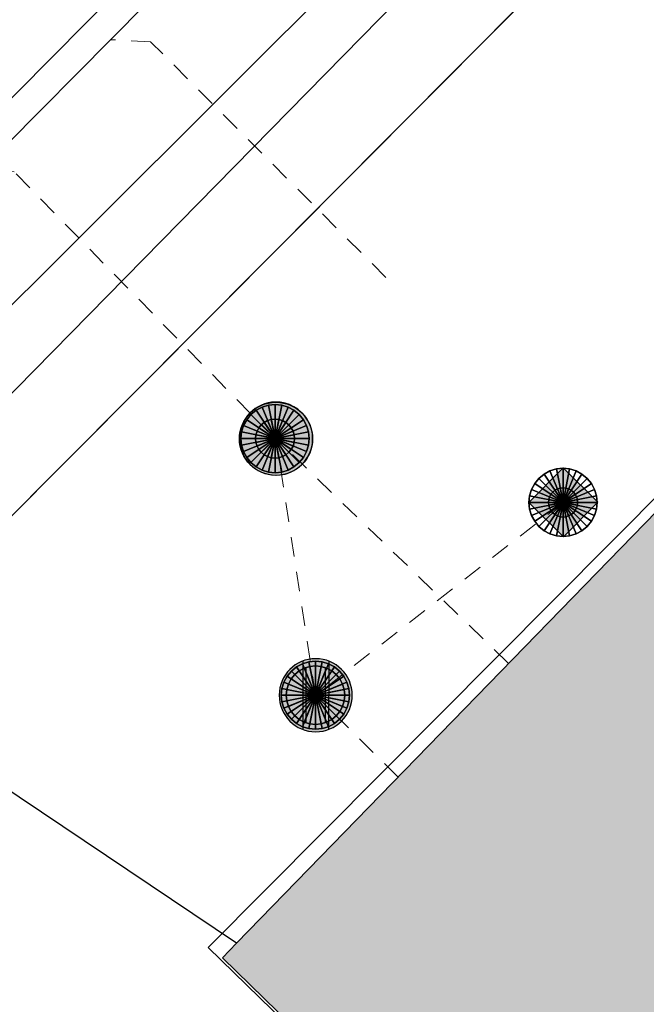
# Model space of a CAD drawing. Header units: metres. Extents: x 2695560 to 2696939, y 1260491 to 1262050.
# Tile 290 of 656: x 2695841.55 to 2695847.97, y 1260942.2 to 1260952.3. Entities that reach past the tile are written whole.
import ezdxf

# ---------------------------------------------------------------- set-up
doc = ezdxf.new("R2010")
doc.units = ezdxf.units.M
doc.linetypes.add('AUSGEZOGEN', pattern=[0])
doc.linetypes.add('VERDECKT2_S2', pattern=[0.36, 0.2, -0.16])
for name, color, linetype in [('XR$1$AV_Gebäudeflächen (BB)', 7, 'AUSGEZOGEN'), ('XR$1$AV_Linien (BB)', 7, 'AUSGEZOGEN'), ('XR$1$AW_LK_Schachtdeckel', 24, 'AUSGEZOGEN'), ('XR$1$Liegenschaftsgrenzen', 7, 'AUSGEZOGEN'), ('XR$1$PFAW', 255, 'AUSGEZOGEN'), ('XR$1$RP_Abstandslinie', 7, 'AUSGEZOGEN')]:
    doc.layers.add(name, color=color, linetype=linetype)
for name, color, linetype, lineweight in [('XR$2$ABW-Linie-M-ungenau-tot', 6, 'AUSGEZOGEN', 18), ('XR$2$ABW-Linie-R-ungenau', 4, 'VERDECKT2_S2', 18), ('XR$2$ABW-LinieFlaeche-R-genau', 4, 'AUSGEZOGEN', 18), ('XR$2$ABW-Punkt', 6, 'AUSGEZOGEN', 18), ('XR$2$KOM-Linie-U-genau', 91, 'AUSGEZOGEN', 18), ('XR$2$WAS-Linie-genau', 5, 'AUSGEZOGEN', 18)]:
    doc.layers.add(name, color=color, linetype=linetype, lineweight=lineweight)

# ---------------------------------------------------------------- blocks, each defined once
blk = doc.blocks.new('COMPLEXOBJECT_1338')
at = {"layer": 'XR$1$Liegenschaftsgrenzen', "color": 7, "linetype": 'AUSGEZOGEN', "transparency": 33554687}
blk.add_line((5850.57, 10957.53), (5838.93, 10945.83), dxfattribs=at)
blk = doc.blocks.new('BAW2082')
at = {"layer": 'XR$1$PFAW', "transparency": 33554687}
blk.add_hatch(color=7, dxfattribs=at).paths.add_polyline_path([(0.509, -0.003), (0.499, 0.098), (0.469, 0.194), (0.42, 0.283), (0.354, 0.359), (0.274, 0.421), (0.183, 0.466), (0.085, 0.491), (-0.016, 0.496), (-0.116, 0.481), (-0.211, 0.446), (-0.297, 0.392), (-0.37, 0.323), (-0.428, 0.24), (-0.468, 0.147), (-0.488, 0.047), (-0.488, -0.054), (-0.468, -0.153), (-0.428, -0.246), (-0.37, -0.329), (-0.297, -0.398), (-0.211, -0.452), (-0.116, -0.487), (-0.016, -0.502), (0.085, -0.497), (0.183, -0.472), (0.274, -0.427), (0.354, -0.366), (0.42, -0.289), (0.469, -0.2), (0.499, -0.104)])
at = {"transparency": 33554687}
for start, end in [(91.1948, 268.8052), (268.8052, 91.1948)]:
    blk.add_arc((0.01, 0), 0.5, start, end, dxfattribs=at)
at = {"layer": 'XR$1$PFAW', "transparency": 33554687}
blk.add_circle((0.009, -0.003), 0.5, dxfattribs=at)
blk = doc.blocks.new('BAW2090')
at = {"layer": 'XR$1$PFAW', "lineweight": 25, "transparency": 33554687}
blk.add_hatch(color=7, dxfattribs=at).paths.add_polyline_path([(0.5, 0), (0.49, 0.101), (0.459, 0.197), (0.41, 0.286), (0.344, 0.362), (0.264, 0.424), (0.174, 0.469), (0.076, 0.494), (-0.025, 0.499), (-0.125, 0.484), (-0.22, 0.449), (-0.306, 0.395), (-0.379, 0.326), (-0.437, 0.243), (-0.477, 0.15), (-0.497, 0.051), (-0.497, -0.051), (-0.477, -0.15), (-0.437, -0.243), (-0.379, -0.326), (-0.306, -0.395), (-0.22, -0.449), (-0.125, -0.484), (-0.025, -0.499), (0.076, -0.494), (0.174, -0.469), (0.264, -0.424), (0.344, -0.362), (0.41, -0.286), (0.459, -0.197), (0.49, -0.101)])
at = {"lineweight": 25, "transparency": 33554687}
for p, q in [((-0.177, 0.468), (-0.177, -0.468)), ((0.179, 0.467), (0.177, -0.468))]:
    blk.add_line(p, q, dxfattribs=at)
for start, end in [(90, 180), (0, 90), (180, 270), (270, 0)]:
    blk.add_arc((0, 0), 0.5, start, end, dxfattribs=at)
blk = doc.blocks.new('BAW2089')
at = {"layer": 'XR$1$PFAW', "transparency": 33554687}
blk.add_hatch(color=7, dxfattribs=at).paths.add_polyline_path([(-0.5, 0.5), (-0.5, -0.5), (0.5, -0.5), (0.5, 0.5)])
at = {"transparency": 33554687}
blk.add_lwpolyline([(-0.5, 0.5), (0.5, 0.5), (0.5, -0.5), (-0.5, -0.5), (-0.5, 0.5)], close=True, dxfattribs=at)
at = {"layer": 'XR$1$PFAW', "transparency": 33554687}
blk.add_lwpolyline([(-0.5, 0.5), (0.5, 0.5), (0.5, -0.5), (-0.5, -0.5), (-0.5, 0.5)], close=True, dxfattribs=at)
blk = doc.blocks.new('ABW-NORMSCHACHT_WEITERE')
at = {"layer": 'XR$2$ABW-Punkt', "linetype": 'AUSGEZOGEN', "lineweight": 25, "transparency": 33554687}
for points in [[(-166, 111, 2500), (0, 0, 2500), (-185, 77, 2500)], [(-166, 111), (0, 0), (-185, 77)], [(-166, 111, 2500), (-166, 111), (-185, 77), (-185, 77, 2500)], [(-141, 141, 2500), (0, 0, 2500), (-166, 111, 2500)], [(-141, 141), (0, 0), (-166, 111)], [(-141, 141, 2500), (-141, 141), (-166, 111), (-166, 111, 2500)], [(-111, 166, 2500), (0, 0, 2500), (-141, 141, 2500)], [(-111, 166), (0, 0), (-141, 141)], [(-111, 166, 2500), (-111, 166), (-141, 141), (-141, 141, 2500)], [(-77, 185, 2500), (0, 0, 2500), (-111, 166, 2500)], [(-77, 185), (0, 0), (-111, 166)], [(-77, 185, 2500), (-77, 185), (-111, 166), (-111, 166, 2500)], [(-39, 196, 2500), (0, 0, 2500), (-77, 185, 2500)], [(-39, 196), (0, 0), (-77, 185)], [(-39, 196, 2500), (-39, 196), (-77, 185), (-77, 185, 2500)], [(0, 200, 2500), (0, 0, 2500), (-39, 196, 2500)], [(0, 200), (0, 0), (-39, 196)], [(0, 200, 2500), (0, 200), (-39, 196), (-39, 196, 2500)], [(39, 196, 2500), (0, 0, 2500), (0, 200, 2500)], [(39, 196), (0, 0), (0, 200)], [(39, 196, 2500), (39, 196), (0, 200), (0, 200, 2500)], [(77, 185, 2500), (0, 0, 2500), (39, 196, 2500)], [(77, 185), (0, 0), (39, 196)], [(111, 166, 2500), (0, 0, 2500), (77, 185, 2500)], [(111, 166), (0, 0), (77, 185)], [(141, 141, 2500), (0, 0, 2500), (111, 166, 2500)], [(141, 141), (0, 0), (111, 166)], [(166, 111, 2500), (0, 0, 2500), (141, 141, 2500)], [(166, 111), (0, 0), (141, 141)], [(185, 77, 2500), (0, 0, 2500), (166, 111, 2500)], [(185, 77), (0, 0), (166, 111)], [(77, 185, 2500), (77, 185), (39, 196), (39, 196, 2500)], [(111, 166, 2500), (111, 166), (77, 185), (77, 185, 2500)], [(141, 141, 2500), (141, 141), (111, 166), (111, 166, 2500)], [(166, 111, 2500), (166, 111), (141, 141), (141, 141, 2500)], [(185, 77, 2500), (185, 77), (166, 111), (166, 111, 2500)], [(-196, 39, 2500), (0, 0, 2500), (-200, 0, 2500)], [(-196, 39), (0, 0), (-200, 0)], [(-196, 39, 2500), (-196, 39), (-200, 0), (-200, 0, 2500)], [(-200, 0, 2500), (0, 0, 2500), (-196, -39, 2500)], [(-200, 0), (0, 0), (-196, -39)], [(-185, 77, 2500), (0, 0, 2500), (-196, 39, 2500)], [(-185, 77), (0, 0), (-196, 39)], [(-185, 77, 2500), (-185, 77), (-196, 39), (-196, 39, 2500)], [(-196, -39, 2500), (0, 0, 2500), (-185, -77, 2500)], [(-196, -39), (0, 0), (-185, -77)], [(-185, -77, 2500), (0, 0, 2500), (-166, -111, 2500)], [(-185, -77), (0, 0), (-166, -111)], [(-166, -111, 2500), (0, 0, 2500), (-141, -141, 2500)], [(-166, -111), (0, 0), (-141, -141)], [(-141, -141, 2500), (0, 0, 2500), (-111, -166, 2500)], [(-141, -141), (0, 0), (-111, -166)], [(-111, -166, 2500), (0, 0, 2500), (-77, -185, 2500)], [(-111, -166), (0, 0), (-77, -185)], [(-77, -185, 2500), (0, 0, 2500), (-39, -196, 2500)], [(-77, -185), (0, 0), (-39, -196)], [(-39, -196, 2500), (0, 0, 2500), (0, -200, 2500)], [(-39, -196), (0, 0), (0, -200)], [(196, 39, 2500), (0, 0, 2500), (185, 77, 2500)], [(196, 39), (0, 0), (185, 77)], [(200, 0, 2500), (0, 0, 2500), (196, 39, 2500)], [(200, 0), (0, 0), (196, 39)], [(0, -200, 2500), (0, 0, 2500), (39, -196, 2500)], [(39, -196, 2500), (0, 0, 2500), (77, -185, 2500)], [(77, -185, 2500), (0, 0, 2500), (111, -166, 2500)], [(111, -166, 2500), (0, 0, 2500), (141, -141, 2500)], [(141, -141, 2500), (0, 0, 2500), (166, -111, 2500)], [(166, -111, 2500), (0, 0, 2500), (185, -77, 2500)], [(185, -77, 2500), (0, 0, 2500), (196, -39, 2500)], [(196, -39, 2500), (0, 0, 2500), (200, 0, 2500)], [(0, -200), (0, 0), (39, -196)], [(39, -196), (0, 0), (77, -185)], [(77, -185), (0, 0), (111, -166)], [(111, -166), (0, 0), (141, -141)], [(141, -141), (0, 0), (166, -111)], [(166, -111), (0, 0), (185, -77)], [(185, -77), (0, 0), (196, -39)], [(196, -39), (0, 0), (200, 0)], [(196, 39, 2500), (196, 39), (185, 77), (185, 77, 2500)], [(200, 0, 2500), (200, 0), (196, 39), (196, 39, 2500)], [(-200, 0, 2500), (-200, 0), (-196, -39), (-196, -39, 2500)], [(-196, -39, 2500), (-196, -39), (-185, -77), (-185, -77, 2500)], [(-185, -77, 2500), (-185, -77), (-166, -111), (-166, -111, 2500)], [(166, -111, 2500), (166, -111), (185, -77), (185, -77, 2500)], [(185, -77, 2500), (185, -77), (196, -39), (196, -39, 2500)], [(196, -39, 2500), (196, -39), (200, 0), (200, 0, 2500)], [(-166, -111, 2500), (-166, -111), (-141, -141), (-141, -141, 2500)], [(-141, -141, 2500), (-141, -141), (-111, -166), (-111, -166, 2500)], [(-111, -166, 2500), (-111, -166), (-77, -185), (-77, -185, 2500)], [(-77, -185, 2500), (-77, -185), (-39, -196), (-39, -196, 2500)], [(-39, -196, 2500), (-39, -196), (0, -200), (0, -200, 2500)], [(0, -200, 2500), (0, -200), (39, -196), (39, -196, 2500)], [(39, -196, 2500), (39, -196), (77, -185), (77, -185, 2500)], [(77, -185, 2500), (77, -185), (111, -166), (111, -166, 2500)], [(111, -166, 2500), (111, -166), (141, -141), (141, -141, 2500)], [(141, -141, 2500), (141, -141), (166, -111), (166, -111, 2500)]]:
    blk.add_3dface(points, dxfattribs=at)
blk = doc.blocks.new('ABW-OELABSCHEIDER')
at = {"layer": 'XR$2$ABW-Punkt', "linetype": 'AUSGEZOGEN', "lineweight": 25, "transparency": 33554687}
for p, q in [((-100, 283, 2500), (-100, -283, 2500)), ((100, 283, 2500), (100, -283, 2500))]:
    blk.add_line(p, q, dxfattribs=at)
for points in [[(-212, 212, 2500), (0, 0, 2500), (-249, 167, 2500)], [(-212, 212), (0, 0), (-249, 167)], [(-212, 212, 2500), (-212, 212), (-249, 167), (-249, 167, 2500)], [(-167, 249, 2500), (0, 0, 2500), (-212, 212, 2500)], [(-167, 249), (0, 0), (-212, 212)], [(-167, 249, 2500), (-167, 249), (-212, 212), (-212, 212, 2500)], [(-115, 277, 2500), (0, 0, 2500), (-167, 249, 2500)], [(-115, 277), (0, 0), (-167, 249)], [(-115, 277, 2500), (-115, 277), (-167, 249), (-167, 249, 2500)], [(-59, 294, 2500), (0, 0, 2500), (-115, 277, 2500)], [(-59, 294), (0, 0), (-115, 277)], [(-59, 294, 2500), (-59, 294), (-115, 277), (-115, 277, 2500)], [(0, 300, 2500), (0, 0, 2500), (-59, 294, 2500)], [(0, 300), (0, 0), (-59, 294)], [(0, 300, 2500), (0, 300), (-59, 294), (-59, 294, 2500)], [(59, 294, 2500), (0, 0, 2500), (0, 300, 2500)], [(59, 294), (0, 0), (0, 300)], [(59, 294, 2500), (59, 294), (0, 300), (0, 300, 2500)], [(115, 277, 2500), (0, 0, 2500), (59, 294, 2500)], [(115, 277), (0, 0), (59, 294)], [(167, 249, 2500), (0, 0, 2500), (115, 277, 2500)], [(167, 249), (0, 0), (115, 277)], [(212, 212, 2500), (0, 0, 2500), (167, 249, 2500)], [(212, 212), (0, 0), (167, 249)], [(249, 167, 2500), (0, 0, 2500), (212, 212, 2500)], [(249, 167), (0, 0), (212, 212)], [(115, 277, 2500), (115, 277), (59, 294), (59, 294, 2500)], [(167, 249, 2500), (167, 249), (115, 277), (115, 277, 2500)], [(212, 212, 2500), (212, 212), (167, 249), (167, 249, 2500)], [(249, 167, 2500), (249, 167), (212, 212), (212, 212, 2500)], [(-277, 115, 2500), (0, 0, 2500), (-294, 59, 2500)], [(-277, 115), (0, 0), (-294, 59)], [(-277, 115, 2500), (-277, 115), (-294, 59), (-294, 59, 2500)], [(-249, 167, 2500), (0, 0, 2500), (-277, 115, 2500)], [(-249, 167), (0, 0), (-277, 115)], [(-249, 167, 2500), (-249, 167), (-277, 115), (-277, 115, 2500)], [(277, 115, 2500), (0, 0, 2500), (249, 167, 2500)], [(277, 115), (0, 0), (249, 167)], [(294, 59, 2500), (0, 0, 2500), (277, 115, 2500)], [(294, 59), (0, 0), (277, 115)], [(277, 115, 2500), (277, 115), (249, 167), (249, 167, 2500)], [(294, 59, 2500), (294, 59), (277, 115), (277, 115, 2500)], [(-294, 59, 2500), (0, 0, 2500), (-300, 0, 2500)], [(-294, 59), (0, 0), (-300, 0)], [(-294, 59, 2500), (-294, 59), (-300, 0), (-300, 0, 2500)], [(300, 0, 2500), (0, 0, 2500), (294, 59, 2500)], [(300, 0), (0, 0), (294, 59)], [(300, 0, 2500), (300, 0), (294, 59), (294, 59, 2500)], [(-300, 0, 2500), (0, 0, 2500), (-294, -59, 2500)], [(-300, 0), (0, 0), (-294, -59)], [(-300, 0, 2500), (-300, 0), (-294, -59), (-294, -59, 2500)], [(-294, -59, 2500), (0, 0, 2500), (-277, -115, 2500)], [(-294, -59), (0, 0), (-277, -115)], [(-294, -59, 2500), (-294, -59), (-277, -115), (-277, -115, 2500)], [(-277, -115, 2500), (0, 0, 2500), (-249, -167, 2500)], [(-277, -115), (0, 0), (-249, -167)], [(-249, -167, 2500), (0, 0, 2500), (-212, -212, 2500)], [(-249, -167), (0, 0), (-212, -212)], [(-212, -212, 2500), (0, 0, 2500), (-167, -249, 2500)], [(-212, -212), (0, 0), (-167, -249)], [(-167, -249, 2500), (0, 0, 2500), (-115, -277, 2500)], [(-167, -249), (0, 0), (-115, -277)], [(-115, -277, 2500), (0, 0, 2500), (-59, -294, 2500)], [(-115, -277), (0, 0), (-59, -294)], [(-59, -294, 2500), (0, 0, 2500), (0, -300, 2500)], [(-59, -294), (0, 0), (0, -300)], [(0, -300, 2500), (0, 0, 2500), (59, -294, 2500)], [(59, -294, 2500), (0, 0, 2500), (115, -277, 2500)], [(115, -277, 2500), (0, 0, 2500), (167, -249, 2500)], [(167, -249, 2500), (0, 0, 2500), (212, -212, 2500)], [(212, -212, 2500), (0, 0, 2500), (249, -167, 2500)], [(249, -167, 2500), (0, 0, 2500), (277, -115, 2500)], [(277, -115, 2500), (0, 0, 2500), (294, -59, 2500)], [(294, -59, 2500), (0, 0, 2500), (300, 0, 2500)], [(0, -300), (0, 0), (59, -294)], [(59, -294), (0, 0), (115, -277)], [(115, -277), (0, 0), (167, -249)], [(167, -249), (0, 0), (212, -212)], [(212, -212), (0, 0), (249, -167)], [(249, -167), (0, 0), (277, -115)], [(277, -115), (0, 0), (294, -59)], [(294, -59), (0, 0), (300, 0)], [(277, -115, 2500), (277, -115), (294, -59), (294, -59, 2500)], [(294, -59, 2500), (294, -59), (300, 0), (300, 0, 2500)], [(-277, -115, 2500), (-277, -115), (-249, -167), (-249, -167, 2500)], [(-249, -167, 2500), (-249, -167), (-212, -212), (-212, -212, 2500)], [(212, -212, 2500), (212, -212), (249, -167), (249, -167, 2500)], [(249, -167, 2500), (249, -167), (277, -115), (277, -115, 2500)], [(-212, -212, 2500), (-212, -212), (-167, -249), (-167, -249, 2500)], [(-167, -249, 2500), (-167, -249), (-115, -277), (-115, -277, 2500)], [(-115, -277, 2500), (-115, -277), (-59, -294), (-59, -294, 2500)], [(-59, -294, 2500), (-59, -294), (0, -300), (0, -300, 2500)], [(0, -300, 2500), (0, -300), (59, -294), (59, -294, 2500)], [(59, -294, 2500), (59, -294), (115, -277), (115, -277, 2500)], [(115, -277, 2500), (115, -277), (167, -249), (167, -249, 2500)], [(167, -249, 2500), (167, -249), (212, -212), (212, -212, 2500)]]:
    blk.add_3dface(points, dxfattribs=at)
blk = doc.blocks.new('ABW-EINLAUFSCHACHT_RUND')
at = {"layer": 'XR$2$ABW-Linie-M-ungenau-tot', "linetype": 'AUSGEZOGEN', "lineweight": 25, "transparency": 33554687}
for points in [[(-106, 106, 2500), (0, 0, 2500), (-125, 83, 2500)], [(-106, 106), (0, 0), (-125, 83)], [(-106, 106, 2500), (-106, 106), (-125, 83), (-125, 83, 2500)], [(-83, 125, 2500), (0, 0, 2500), (-106, 106, 2500)], [(-83, 125), (0, 0), (-106, 106)], [(-83, 125, 2500), (-83, 125), (-106, 106), (-106, 106, 2500)], [(-57, 139, 2500), (0, 0, 2500), (-83, 125, 2500)], [(-57, 139), (0, 0), (-83, 125)], [(-57, 139, 2500), (-57, 139), (-83, 125), (-83, 125, 2500)], [(-29, 147, 2500), (0, 0, 2500), (-57, 139, 2500)], [(-29, 147), (0, 0), (-57, 139)], [(-29, 147, 2500), (-29, 147), (-57, 139), (-57, 139, 2500)], [(0, 150, 2500), (0, 0, 2500), (-29, 147, 2500)], [(0, 150), (0, 0), (-29, 147)], [(0, 150, 2500), (0, 150), (-29, 147), (-29, 147, 2500)], [(29, 147, 2500), (0, 0, 2500), (0, 150, 2500)], [(29, 147), (0, 0), (0, 150)], [(29, 147, 2500), (29, 147), (0, 150), (0, 150, 2500)], [(57, 139, 2500), (0, 0, 2500), (29, 147, 2500)], [(57, 139), (0, 0), (29, 147)], [(83, 125, 2500), (0, 0, 2500), (57, 139, 2500)], [(83, 125), (0, 0), (57, 139)], [(106, 106, 2500), (0, 0, 2500), (83, 125, 2500)], [(106, 106), (0, 0), (83, 125)], [(125, 83, 2500), (0, 0, 2500), (106, 106, 2500)], [(125, 83), (0, 0), (106, 106)], [(57, 139, 2500), (57, 139), (29, 147), (29, 147, 2500)], [(83, 125, 2500), (83, 125), (57, 139), (57, 139, 2500)], [(106, 106, 2500), (106, 106), (83, 125), (83, 125, 2500)], [(125, 83, 2500), (125, 83), (106, 106), (106, 106, 2500)], [(-147, 29, 2500), (0, 0, 2500), (-150, 0, 2500)], [(-147, 29), (0, 0), (-150, 0)], [(-147, 29, 2500), (-147, 29), (-150, 0), (-150, 0, 2500)], [(-150, 0, 2500), (0, 0, 2500), (-147, -29, 2500)], [(-150, 0), (0, 0), (-147, -29)], [(-150, 0, 2500), (-150, 0), (-147, -29), (-147, -29, 2500)], [(-139, 57, 2500), (0, 0, 2500), (-147, 29, 2500)], [(-139, 57), (0, 0), (-147, 29)], [(-139, 57, 2500), (-139, 57), (-147, 29), (-147, 29, 2500)], [(-147, -29, 2500), (0, 0, 2500), (-139, -57, 2500)], [(-147, -29), (0, 0), (-139, -57)], [(-125, 83, 2500), (0, 0, 2500), (-139, 57, 2500)], [(-125, 83), (0, 0), (-139, 57)], [(-125, 83, 2500), (-125, 83), (-139, 57), (-139, 57, 2500)], [(-139, -57, 2500), (0, 0, 2500), (-125, -83, 2500)], [(-139, -57), (0, 0), (-125, -83)], [(-125, -83, 2500), (0, 0, 2500), (-106, -106, 2500)], [(-125, -83), (0, 0), (-106, -106)], [(-106, -106, 2500), (0, 0, 2500), (-83, -125, 2500)], [(-106, -106), (0, 0), (-83, -125)], [(-83, -125, 2500), (0, 0, 2500), (-57, -139, 2500)], [(-83, -125), (0, 0), (-57, -139)], [(-57, -139, 2500), (0, 0, 2500), (-29, -147, 2500)], [(-57, -139), (0, 0), (-29, -147)], [(-29, -147, 2500), (0, 0, 2500), (0, -150, 2500)], [(-29, -147), (0, 0), (0, -150)], [(139, 57, 2500), (0, 0, 2500), (125, 83, 2500)], [(139, 57), (0, 0), (125, 83)], [(147, 29, 2500), (0, 0, 2500), (139, 57, 2500)], [(147, 29), (0, 0), (139, 57)], [(150, 0, 2500), (0, 0, 2500), (147, 29, 2500)], [(150, 0), (0, 0), (147, 29)], [(0, -150, 2500), (0, 0, 2500), (29, -147, 2500)], [(29, -147, 2500), (0, 0, 2500), (57, -139, 2500)], [(57, -139, 2500), (0, 0, 2500), (83, -125, 2500)], [(83, -125, 2500), (0, 0, 2500), (106, -106, 2500)], [(106, -106, 2500), (0, 0, 2500), (125, -83, 2500)], [(125, -83, 2500), (0, 0, 2500), (139, -57, 2500)], [(139, -57, 2500), (0, 0, 2500), (147, -29, 2500)], [(147, -29, 2500), (0, 0, 2500), (150, 0, 2500)], [(0, -150), (0, 0), (29, -147)], [(29, -147), (0, 0), (57, -139)], [(57, -139), (0, 0), (83, -125)], [(83, -125), (0, 0), (106, -106)], [(106, -106), (0, 0), (125, -83)], [(125, -83), (0, 0), (139, -57)], [(139, -57), (0, 0), (147, -29)], [(147, -29), (0, 0), (150, 0)], [(139, 57, 2500), (139, 57), (125, 83), (125, 83, 2500)], [(147, 29, 2500), (147, 29), (139, 57), (139, 57, 2500)], [(150, 0, 2500), (150, 0), (147, 29), (147, 29, 2500)], [(147, -29, 2500), (147, -29), (150, 0), (150, 0, 2500)], [(-147, -29, 2500), (-147, -29), (-139, -57), (-139, -57, 2500)], [(-139, -57, 2500), (-139, -57), (-125, -83), (-125, -83, 2500)], [(-125, -83, 2500), (-125, -83), (-106, -106), (-106, -106, 2500)], [(106, -106, 2500), (106, -106), (125, -83), (125, -83, 2500)], [(125, -83, 2500), (125, -83), (139, -57), (139, -57, 2500)], [(139, -57, 2500), (139, -57), (147, -29), (147, -29, 2500)], [(-106, -106, 2500), (-106, -106), (-83, -125), (-83, -125, 2500)], [(-83, -125, 2500), (-83, -125), (-57, -139), (-57, -139, 2500)], [(-57, -139, 2500), (-57, -139), (-29, -147), (-29, -147, 2500)], [(-29, -147, 2500), (-29, -147), (0, -150), (0, -150, 2500)], [(0, -150, 2500), (0, -150), (29, -147), (29, -147, 2500)], [(29, -147, 2500), (29, -147), (57, -139), (57, -139, 2500)], [(57, -139, 2500), (57, -139), (83, -125), (83, -125, 2500)], [(83, -125, 2500), (83, -125), (106, -106), (106, -106, 2500)]]:
    blk.add_3dface(points, dxfattribs=at)
blk = doc.blocks.new('ABW-DECKEL')
at = {"layer": 'XR$2$ABW-Punkt', "linetype": 'AUSGEZOGEN', "lineweight": 25, "transparency": 33554687}
for points in [[(-134, 323, 2500), (0, 0, 2500), (-194, 291, 2500)], [(-134, 323), (0, 0), (-194, 291)], [(-134, 323, 2500), (-134, 323), (-194, 291), (-194, 291, 2500)], [(-68, 343, 2500), (0, 0, 2500), (-134, 323, 2500)], [(-68, 343), (0, 0), (-134, 323)], [(-68, 343, 2500), (-68, 343), (-134, 323), (-134, 323, 2500)], [(0, 350, 2500), (0, 0, 2500), (-68, 343, 2500)], [(0, 350), (0, 0), (-68, 343)], [(0, 350, 2500), (0, 350), (-68, 343), (-68, 343, 2500)], [(68, 343, 2500), (0, 0, 2500), (0, 350, 2500)], [(68, 343), (0, 0), (0, 350)], [(68, 343, 2500), (68, 343), (0, 350), (0, 350, 2500)], [(134, 323, 2500), (0, 0, 2500), (68, 343, 2500)], [(134, 323), (0, 0), (68, 343)], [(194, 291, 2500), (0, 0, 2500), (134, 323, 2500)], [(194, 291), (0, 0), (134, 323)], [(134, 323, 2500), (134, 323), (68, 343), (68, 343, 2500)], [(194, 291, 2500), (194, 291), (134, 323), (134, 323, 2500)], [(-247, 247, 2500), (0, 0, 2500), (-291, 194, 2500)], [(-247, 247), (0, 0), (-291, 194)], [(-247, 247, 2500), (-247, 247), (-291, 194), (-291, 194, 2500)], [(-194, 291, 2500), (0, 0, 2500), (-247, 247, 2500)], [(-194, 291), (0, 0), (-247, 247)], [(-194, 291, 2500), (-194, 291), (-247, 247), (-247, 247, 2500)], [(247, 247, 2500), (0, 0, 2500), (194, 291, 2500)], [(247, 247), (0, 0), (194, 291)], [(291, 194, 2500), (0, 0, 2500), (247, 247, 2500)], [(291, 194), (0, 0), (247, 247)], [(247, 247, 2500), (247, 247), (194, 291), (194, 291, 2500)], [(291, 194, 2500), (291, 194), (247, 247), (247, 247, 2500)], [(-323, 134, 2500), (0, 0, 2500), (-343, 68, 2500)], [(-323, 134), (0, 0), (-343, 68)], [(-323, 134, 2500), (-323, 134), (-343, 68), (-343, 68, 2500)], [(-291, 194, 2500), (0, 0, 2500), (-323, 134, 2500)], [(-291, 194), (0, 0), (-323, 134)], [(-291, 194, 2500), (-291, 194), (-323, 134), (-323, 134, 2500)], [(323, 134, 2500), (0, 0, 2500), (291, 194, 2500)], [(323, 134), (0, 0), (291, 194)], [(343, 68, 2500), (0, 0, 2500), (323, 134, 2500)], [(343, 68), (0, 0), (323, 134)], [(323, 134, 2500), (323, 134), (291, 194), (291, 194, 2500)], [(343, 68, 2500), (343, 68), (323, 134), (323, 134, 2500)], [(-343, 68, 2500), (0, 0, 2500), (-350, 0, 2500)], [(-343, 68), (0, 0), (-350, 0)], [(-343, 68, 2500), (-343, 68), (-350, 0), (-350, 0, 2500)], [(-350, 0, 2500), (0, 0, 2500), (-343, -68, 2500)], [(-350, 0), (0, 0), (-343, -68)], [(-343, -68, 2500), (0, 0, 2500), (-323, -134, 2500)], [(-343, -68), (0, 0), (-323, -134)], [(-323, -134, 2500), (0, 0, 2500), (-291, -194, 2500)], [(-323, -134), (0, 0), (-291, -194)], [(-291, -194, 2500), (0, 0, 2500), (-247, -247, 2500)], [(-291, -194), (0, 0), (-247, -247)], [(-247, -247, 2500), (0, 0, 2500), (-194, -291, 2500)], [(-247, -247), (0, 0), (-194, -291)], [(-194, -291, 2500), (0, 0, 2500), (-134, -323, 2500)], [(-194, -291), (0, 0), (-134, -323)], [(-134, -323, 2500), (0, 0, 2500), (-68, -343, 2500)], [(-134, -323), (0, 0), (-68, -343)], [(-68, -343, 2500), (0, 0, 2500), (0, -350, 2500)], [(-68, -343), (0, 0), (0, -350)], [(350, 0, 2500), (0, 0, 2500), (343, 68, 2500)], [(350, 0), (0, 0), (343, 68)], [(0, -350, 2500), (0, 0, 2500), (68, -343, 2500)], [(68, -343, 2500), (0, 0, 2500), (134, -323, 2500)], [(134, -323, 2500), (0, 0, 2500), (194, -291, 2500)], [(194, -291, 2500), (0, 0, 2500), (247, -247, 2500)], [(247, -247, 2500), (0, 0, 2500), (291, -194, 2500)], [(291, -194, 2500), (0, 0, 2500), (323, -134, 2500)], [(323, -134, 2500), (0, 0, 2500), (343, -68, 2500)], [(343, -68, 2500), (0, 0, 2500), (350, 0, 2500)], [(0, -350), (0, 0), (68, -343)], [(68, -343), (0, 0), (134, -323)], [(134, -323), (0, 0), (194, -291)], [(194, -291), (0, 0), (247, -247)], [(247, -247), (0, 0), (291, -194)], [(291, -194), (0, 0), (323, -134)], [(323, -134), (0, 0), (343, -68)], [(343, -68), (0, 0), (350, 0)], [(350, 0, 2500), (350, 0), (343, 68), (343, 68, 2500)], [(-350, 0, 2500), (-350, 0), (-343, -68), (-343, -68, 2500)], [(-343, -68, 2500), (-343, -68), (-323, -134), (-323, -134, 2500)], [(323, -134, 2500), (323, -134), (343, -68), (343, -68, 2500)], [(343, -68, 2500), (343, -68), (350, 0), (350, 0, 2500)], [(-323, -134, 2500), (-323, -134), (-291, -194), (-291, -194, 2500)], [(-291, -194, 2500), (-291, -194), (-247, -247), (-247, -247, 2500)], [(247, -247, 2500), (247, -247), (291, -194), (291, -194, 2500)], [(291, -194, 2500), (291, -194), (323, -134), (323, -134, 2500)], [(-247, -247, 2500), (-247, -247), (-194, -291), (-194, -291, 2500)], [(-194, -291, 2500), (-194, -291), (-134, -323), (-134, -323, 2500)], [(134, -323, 2500), (134, -323), (194, -291), (194, -291, 2500)], [(194, -291, 2500), (194, -291), (247, -247), (247, -247, 2500)], [(-134, -323, 2500), (-134, -323), (-68, -343), (-68, -343, 2500)], [(-68, -343, 2500), (-68, -343), (0, -350), (0, -350, 2500)], [(0, -350, 2500), (0, -350), (68, -343), (68, -343, 2500)], [(68, -343, 2500), (68, -343), (134, -323), (134, -323, 2500)]]:
    blk.add_3dface(points, dxfattribs=at)

msp = doc.modelspace()

# ---------------------------------------------------------------- hatches: boundary and pattern name
at = {"layer": 'XR$1$AV_Gebäudeflächen (BB)', "true_color": 0xd2d2d2, "transparency": 33554687}
msp.add_hatch(color=254, dxfattribs=at).paths.add_polyline_path([(2695847.461, 1260938.928), (2695860.198, 1260926.5), (2695860.47, 1260926.235), (2695868.693, 1260934.662), (2695861.149, 1260942.022), (2695861.065, 1260941.936), (2695859.281, 1260943.677), (2695859.365, 1260943.763), (2695851.829, 1260951.116), (2695851.724, 1260951.008), (2695843.771, 1260942.822), (2695843.625, 1260942.671)])

# ---------------------------------------------------------------- linework, layer by layer
at = {"layer": 'XR$1$AV_Linien (BB)', "color": 7, "linetype": 'AUSGEZOGEN', "transparency": 33554687}
for q in [(2695851.724, 1260951.008), (2695839.772, 1260945.503)]:
    msp.add_line((2695843.771, 1260942.822), q, dxfattribs=at)
for points in [[(2695839.772, 1260945.503), (2695839.9, 1260945.64), (2695848.622, 1260954.407)], [(2695847.461, 1260938.928), (2695843.625, 1260942.671), (2695843.771, 1260942.822)]]:
    msp.add_lwpolyline(points, dxfattribs=at)
at = {"layer": 'XR$1$RP_Abstandslinie', "color": 7, "linetype": 'AUSGEZOGEN', "transparency": 33554687}
msp.add_line((2695889.01, 1260988.6), (2695843.48, 1260942.78), dxfattribs=at)
msp.add_lwpolyline([(2695843.48, 1260942.78), (2695890.27, 1260897.18), (2695911.05, 1260921.43), (2695932.14, 1260946.05), (2695910.22, 1260967.67), (2695889.01, 1260988.6)], dxfattribs=at)
at = {"layer": 'XR$2$ABW-Linie-R-ungenau', "linetype": 'VERDECKT2_S2', "transparency": 33554687}
for p, q in [((2695846.557, 1260945.697), (2695844.173, 1260948.002)), ((2695844.579, 1260945.368), (2695844.173, 1260948.002)), ((2695847.119, 1260947.347), (2695844.587, 1260945.368)), ((2695845.429, 1260944.528), (2695844.579, 1260945.368))]:
    msp.add_line(p, q, dxfattribs=at)
for points in [[(2695845.301, 1260949.657), (2695842.888, 1260952.075), (2695842.477, 1260952.096)], [(2695844.165, 1260948.002), (2695841.487, 1260950.74), (2695841.14, 1260950.745)]]:
    msp.add_lwpolyline(points, dxfattribs=at)
at = {"layer": 'XR$2$ABW-LinieFlaeche-R-genau', "linetype": 'AUSGEZOGEN', "transparency": 33554687}
msp.add_lwpolyline([(2695874.978, 1260984.929), (2695838.194, 1260947.772), (2695837.98, 1260947.984), (2695874.764, 1260985.141), (2695874.978, 1260984.929)], close=True, dxfattribs=at)
at = {"layer": 'XR$2$KOM-Linie-U-genau', "linetype": 'AUSGEZOGEN', "transparency": 33554687}
msp.add_line((2695839.614, 1260946.582), (2695845.426, 1260952.507), dxfattribs=at)
at = {"layer": 'XR$2$WAS-Linie-genau', "linetype": 'AUSGEZOGEN', "transparency": 33554687}
msp.add_lwpolyline([(2695835.609, 1260943.535), (2695850.288, 1260958.18), (2695853.188, 1260961.14)], dxfattribs=at)

# ---------------------------------------------------------------- block references
at = {"layer": 'XR$1$AW_LK_Schachtdeckel', "color": 24, "linetype": 'AUSGEZOGEN', "lineweight": -3, "transparency": 33554687}
for name, p, xscale, yscale in [('BAW2082', (2695844.168, 1260948.002), 0.7499999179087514, 0.7499999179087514), ('BAW2090', (2695844.582, 1260945.368), 0.7499999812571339, 0.7499999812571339)]:
    msp.add_blockref(name, p, dxfattribs=dict(at, xscale=xscale, yscale=yscale))
at = {"layer": 'XR$1$AW_LK_Schachtdeckel', "color": 24, "linetype": 'AUSGEZOGEN', "lineweight": -3, "transparency": 33554687, "xscale": 0.5000000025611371, "yscale": 0.5000000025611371, "rotation": 45.416029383}
msp.add_blockref('BAW2089', (2695847.122, 1260947.347), dxfattribs=at)
at = {"layer": 'XR$1$Liegenschaftsgrenzen', "color": 7, "linetype": 'AUSGEZOGEN', "lineweight": -3, "transparency": 33554687}
msp.add_blockref('COMPLEXOBJECT_1338', (2690000.97, 1249999.81), dxfattribs=at)
at = {"layer": 'XR$2$ABW-Punkt', "color": 6, "linetype": 'AUSGEZOGEN', "lineweight": 18, "transparency": 33554687, "xscale": 0.001, "yscale": 0.001, "zscale": 0.001, "rotation": 360}
for name, p in [('ABW-DECKEL', (2695844.165, 1260948.002)), ('ABW-NORMSCHACHT_WEITERE', (2695844.165, 1260948.002)), ('ABW-DECKEL', (2695847.119, 1260947.347)), ('ABW-EINLAUFSCHACHT_RUND', (2695847.119, 1260947.347)), ('ABW-DECKEL', (2695844.579, 1260945.368)), ('ABW-OELABSCHEIDER', (2695844.579, 1260945.368))]:
    msp.add_blockref(name, p, dxfattribs=at)

doc.saveas('drawing.dxf')
